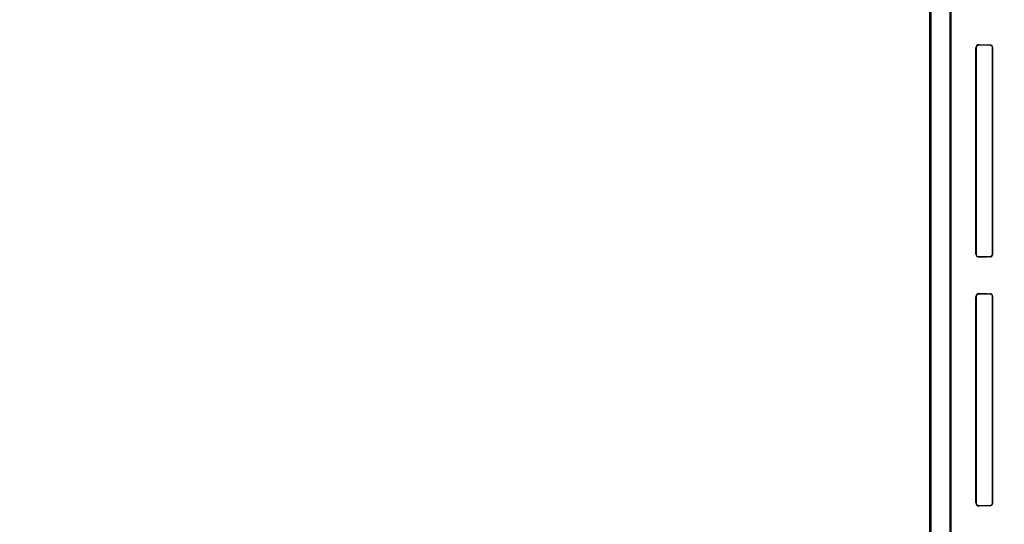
# Model space of a CAD drawing. Header units: millimetres. Extents: x 0 to 297, y 0 to 210.
# Tile 364 of 455: x 241.271 to 242.24, y 157.774 to 158.271. Entities that reach past the tile are written whole.
import ezdxf

# ---------------------------------------------------------------- set-up
doc = ezdxf.new("R2010")
doc.units = ezdxf.units.MM
doc.header["$LTSCALE"] = 16.335
doc.layers.get('0').update_dxf_attribs({"linetype": 'CONTINUOUS'})
for name, color, linetype in [('AXES_REF', 7, 'CONTINUOUS'), ('INTFCLR_1', 7, 'CONTINUOUS'), ('INTFCLR_72935', 7, 'CONTINUOUS')]:
    doc.layers.add(name, color=color, linetype=linetype)

msp = doc.modelspace()

# ---------------------------------------------------------------- linework, layer by layer
at = {"color": 7, "linetype": 'Continuous'}
for radius in [6.78708, 6.7865, 6.74304]:
    msp.add_circle((241.48891, 154.71148), radius, dxfattribs=at)
for radius, start, end in [(6.72, 278.277129, 261.722871), (6.874, 113.082594, 269.618979)]:
    msp.add_arc((241.48891, 154.71148), radius, start, end, dxfattribs=at)
at = {"layer": 'AXES_REF', "color": 9, "linetype": 'Continuous'}
msp.add_circle((241.48891, 154.71148), 4.15, dxfattribs=at)
at = {"layer": 'AXES_REF', "color": 7, "linetype": 'Continuous'}
msp.add_arc((241.48891, 154.71148), 6.874, 113.082685, 66.917315, dxfattribs=at)
at = {"layer": 'AXES_REF', "color": 9, "linetype": 'Continuous'}
msp.add_arc((241.48891, 154.71148), 6.19116, 94.411812, 85.588188, dxfattribs=at)
at = {"layer": 'INTFCLR_1', "color": 6, "linetype": 'Continuous'}
for p, q in [((242.16702, 157.16147), (242.16702, 159.03047)), ((242.16825, 157.16147), (242.16825, 159.03048)), ((242.18679, 158.37778), (242.18679, 157.53415)), ((242.18802, 157.53415), (242.18802, 158.37778)), ((242.21231, 158.24297), (242.21231, 158.03997)), ((242.21249, 158.24297), (242.21249, 158.03997)), ((242.22863, 158.03997), (242.22863, 158.24297)), ((242.22877, 158.03997), (242.22877, 158.24297)), ((242.21231, 157.99797), (242.21231, 157.79497)), ((242.21249, 157.99797), (242.21249, 157.79497)), ((242.22863, 157.79497), (242.22863, 157.99797)), ((242.22877, 157.79497), (242.22877, 157.99797))]:
    msp.add_line(p, q, dxfattribs=at)
at = {"layer": 'INTFCLR_1', "color": 9, "linetype": 'Continuous'}
for p, q in [((242.21231, 158.24297), (242.21249, 158.24297)), ((242.21536, 158.24582), (242.21536, 158.24598)), ((242.22586, 158.2459), (242.22586, 158.24575)), ((242.22863, 158.24297), (242.22877, 158.24297)), ((242.21249, 158.03997), (242.21231, 158.03997)), ((242.21536, 158.03695), (242.21536, 158.03712)), ((242.22586, 158.03718), (242.22586, 158.03703)), ((242.22877, 158.03997), (242.22863, 158.03997)), ((242.21231, 157.99797), (242.21249, 157.99797)), ((242.21536, 158.00082), (242.21536, 158.00098)), ((242.22586, 158.0009), (242.22586, 158.00075)), ((242.22863, 157.99797), (242.22877, 157.99797)), ((242.21249, 157.79497), (242.21231, 157.79497)), ((242.22877, 157.79497), (242.22863, 157.79497)), ((242.21536, 157.79195), (242.21536, 157.79212)), ((242.22586, 157.79218), (242.22586, 157.79203))]:
    msp.add_line(p, q, dxfattribs=at)
at = {"layer": 'INTFCLR_1', "color": 7, "linetype": 'Continuous'}
for points in [[(242.21536, 158.24582), (242.21525, 158.24581), (242.21514, 158.24581), (242.21504, 158.2458), (242.21495, 158.24579), (242.21485, 158.24577), (242.21476, 158.24576), (242.21467, 158.24574), (242.21458, 158.24571), (242.2145, 158.24569)], [(242.2145, 158.03725), (242.21458, 158.03722), (242.21467, 158.0372), (242.21476, 158.03718), (242.21485, 158.03716), (242.21495, 158.03715), (242.21504, 158.03714), (242.21514, 158.03713), (242.21525, 158.03712), (242.21536, 158.03712)], [(242.21536, 158.00082), (242.21525, 158.00081), (242.21514, 158.00081), (242.21504, 158.0008), (242.21495, 158.00079), (242.21485, 158.00077), (242.21476, 158.00076), (242.21467, 158.00074), (242.21458, 158.00071), (242.2145, 158.00069)], [(242.2145, 157.79225), (242.21458, 157.79222), (242.21467, 157.7922), (242.21476, 157.79218), (242.21485, 157.79216), (242.21495, 157.79215), (242.21504, 157.79214), (242.21514, 157.79213), (242.21525, 157.79212), (242.21536, 157.79212)]]:
    msp.add_lwpolyline(points, dxfattribs=at)
at = {"layer": 'INTFCLR_1', "color": 6, "linetype": 'Continuous'}
for centre, radius, start, end in [((242.21533, 158.24297), 0.00302, 89.50359, 179.98998), ((242.22584, 158.24297), 0.00294, 0.00526, 89.60104), ((242.21533, 158.03997), 0.00302, 180.00972, 270.49662), ((242.22584, 158.03997), 0.00294, 270.399, 359.99473), ((242.21533, 157.99797), 0.00302, 89.50361, 179.98999), ((242.22584, 157.99797), 0.00294, 0.00524, 89.60102), ((242.21533, 157.79497), 0.00302, 180.0097, 270.49664), ((242.22584, 157.79497), 0.00294, 270.39897, 359.99476)]:
    msp.add_arc(centre, radius, start, end, dxfattribs=at)
for centre, major_axis, start_param, end_param in [((242.55311, 158.24647), (0.36509, 0), -2.752157, -2.682293), ((242.55311, 158.24647), (0.38609, 0), -2.635828, -2.582258), ((242.55311, 158.03647), (0.38609, 0), 2.582258, 2.635828), ((242.55311, 158.03647), (0.36509, 0), 2.682293, 2.752157), ((242.55311, 158.00147), (0.36509, 0), -2.752157, -2.682293), ((242.55311, 158.00147), (0.38609, 0), -2.635828, -2.582258), ((242.55311, 157.79147), (0.38609, 0), 2.582258, 2.635828), ((242.55311, 157.79147), (0.36509, 0), 2.682293, 2.752157)]:
    msp.add_ellipse(centre, major_axis=major_axis, ratio=0.003491, start_param=start_param, end_param=end_param, dxfattribs=at)
at = {"layer": 'INTFCLR_1', "color": 7, "linetype": 'Continuous'}
for points, knots in [([(242.21536, 158.24582), (242.21478, 158.24581), (242.21329, 158.24539), (242.21249, 158.24385), (242.21249, 158.24297)], [0, 0, 0, 0, 0.39538, 1, 1, 1, 1]), ([(242.2145, 158.24569), (242.21399, 158.24553), (242.21294, 158.24485), (242.21249, 158.24363), (242.21249, 158.24297)], [0, 0, 0, 0, 0.445547, 1, 1, 1, 1]), ([(242.21249, 158.03997), (242.21249, 158.03948), (242.21284, 158.03801), (242.2144, 158.03713), (242.21536, 158.03712)], [0, 0, 0, 0, 0.336726, 1, 1, 1, 1]), ([(242.21536, 158.00082), (242.21478, 158.00081), (242.21329, 158.00039), (242.21249, 157.99885), (242.21249, 157.99797)], [0, 0, 0, 0, 0.395381, 1, 1, 1, 1]), ([(242.21249, 157.79497), (242.21249, 157.79448), (242.21284, 157.79301), (242.2144, 157.79213), (242.21536, 157.79212)], [0, 0, 0, 0, 0.336726, 1, 1, 1, 1])]:
    msp.add_open_spline(points, degree=3, knots=knots, dxfattribs=at)
at = {"layer": 'INTFCLR_1', "color": 6, "linetype": 'Continuous'}
for points, knots in [([(242.22863, 158.24297), (242.22863, 158.24344), (242.22828, 158.24487), (242.22678, 158.24575), (242.22586, 158.24575)], [0, 0, 0, 0, 0.338868, 1, 1, 1, 1]), ([(242.22586, 158.03718), (242.2264, 158.03719), (242.22784, 158.0376), (242.22863, 158.0391), (242.22863, 158.03997)], [0, 0, 0, 0, 0.38412, 1, 1, 1, 1]), ([(242.22863, 157.99797), (242.22863, 157.99844), (242.22828, 157.99987), (242.22678, 158.00075), (242.22586, 158.00075)], [0, 0, 0, 0, 0.338868, 1, 1, 1, 1]), ([(242.22586, 157.79218), (242.2264, 157.79219), (242.22784, 157.7926), (242.22863, 157.7941), (242.22863, 157.79497)], [0, 0, 0, 0, 0.38412, 1, 1, 1, 1])]:
    msp.add_open_spline(points, degree=3, knots=knots, dxfattribs=at)
at = {"layer": 'INTFCLR_72935', "color": 6, "linetype": 'Continuous'}
for p, q in [((242.16702, 159.03047), (242.16702, 157.16147)), ((242.16825, 157.16147), (242.16825, 159.03049)), ((242.18679, 157.53085), (242.18679, 158.38108)), ((242.18802, 157.5321), (242.18802, 158.37983)), ((242.21231, 158.03997), (242.21231, 158.24297)), ((242.21249, 158.03997), (242.21249, 158.24297)), ((242.22863, 158.24297), (242.22863, 158.03997)), ((242.22877, 158.24297), (242.22877, 158.03997)), ((242.21231, 157.79497), (242.21231, 157.99797)), ((242.21249, 157.79497), (242.21249, 157.99797)), ((242.22863, 157.99797), (242.22863, 157.79497)), ((242.22877, 157.99797), (242.22877, 157.79497))]:
    msp.add_line(p, q, dxfattribs=at)
at = {"layer": 'INTFCLR_72935', "color": 9, "linetype": 'Continuous'}
for p, q in [((242.21249, 158.24297), (242.21231, 158.24297)), ((242.21536, 158.24598), (242.21536, 158.24582)), ((242.22586, 158.24575), (242.22586, 158.2459)), ((242.22877, 158.24297), (242.22863, 158.24297)), ((242.21231, 158.03997), (242.21249, 158.03997)), ((242.21536, 158.03712), (242.21536, 158.03695)), ((242.22586, 158.03703), (242.22586, 158.03718)), ((242.22863, 158.03997), (242.22877, 158.03997)), ((242.21249, 157.99797), (242.21231, 157.99797)), ((242.21536, 158.00098), (242.21536, 158.00082)), ((242.22586, 158.00075), (242.22586, 158.0009)), ((242.22877, 157.99797), (242.22863, 157.99797)), ((242.21231, 157.79497), (242.21249, 157.79497)), ((242.22863, 157.79497), (242.22877, 157.79497)), ((242.21536, 157.79212), (242.21536, 157.79195)), ((242.22586, 157.79203), (242.22586, 157.79218))]:
    msp.add_line(p, q, dxfattribs=at)
at = {"layer": 'INTFCLR_72935', "color": 7, "linetype": 'Continuous'}
for points in [[(242.2145, 158.24569), (242.21458, 158.24571), (242.21467, 158.24574), (242.21476, 158.24576), (242.21485, 158.24577), (242.21495, 158.24579), (242.21504, 158.2458), (242.21514, 158.24581), (242.21525, 158.24581), (242.21536, 158.24582)], [(242.21536, 158.03712), (242.21525, 158.03712), (242.21514, 158.03713), (242.21504, 158.03714), (242.21495, 158.03715), (242.21485, 158.03716), (242.21476, 158.03718), (242.21467, 158.0372), (242.21458, 158.03722), (242.2145, 158.03725)], [(242.2145, 158.00069), (242.21458, 158.00071), (242.21467, 158.00074), (242.21476, 158.00076), (242.21485, 158.00077), (242.21495, 158.00079), (242.21504, 158.0008), (242.21514, 158.00081), (242.21525, 158.00081), (242.21536, 158.00082)], [(242.21536, 157.79212), (242.21525, 157.79212), (242.21514, 157.79213), (242.21504, 157.79214), (242.21495, 157.79215), (242.21485, 157.79216), (242.21476, 157.79218), (242.21467, 157.7922), (242.21458, 157.79222), (242.2145, 157.79225)]]:
    msp.add_lwpolyline(points, dxfattribs=at)
at = {"layer": 'INTFCLR_72935', "color": 6, "linetype": 'Continuous'}
for centre, radius, start, end in [((242.21533, 158.24297), 0.00302, 89.50334, 179.99028), ((242.22584, 158.24297), 0.00294, 0.00526, 89.60105), ((242.21533, 158.03997), 0.00302, 180.00973, 270.49661), ((242.22584, 158.03997), 0.00294, 270.39899, 359.99474), ((242.21533, 157.99797), 0.00302, 89.50336, 179.9903), ((242.22584, 157.99797), 0.00294, 0.00524, 89.60102), ((242.21533, 157.79497), 0.00302, 180.0097, 270.49663), ((242.22584, 157.79497), 0.00294, 270.39897, 359.99476)]:
    msp.add_arc(centre, radius, start, end, dxfattribs=at)
for centre, major_axis, start_param, end_param in [((242.55311, 158.24647), (0.36509, 0), -2.752157, -2.682293), ((242.55311, 158.24647), (0.38609, 0), -2.635828, -2.582258), ((242.55311, 158.03647), (0.38609, 0), 2.582258, 2.635828), ((242.55311, 158.03647), (0.36509, 0), 2.682293, 2.752157), ((242.55311, 158.00147), (0.36509, 0), -2.752157, -2.682293), ((242.55311, 158.00147), (0.38609, 0), -2.635828, -2.582258), ((242.55311, 157.79147), (0.38609, 0), 2.582258, 2.635828), ((242.55311, 157.79147), (0.36509, 0), 2.682293, 2.752157)]:
    msp.add_ellipse(centre, major_axis=major_axis, ratio=0.003491, start_param=start_param, end_param=end_param, dxfattribs=at)
at = {"layer": 'INTFCLR_72935', "color": 7, "linetype": 'Continuous'}
for points, knots in [([(242.21249, 158.24297), (242.21249, 158.24345), (242.21284, 158.24493), (242.2144, 158.24581), (242.21536, 158.24582)], [0, 0, 0, 0, 0.336727, 1, 1, 1, 1]), ([(242.21249, 158.24297), (242.21249, 158.24345), (242.21279, 158.24465), (242.21383, 158.24548), (242.2145, 158.24569)], [0, 0, 0, 0, 0.408559, 1, 1, 1, 1]), ([(242.21536, 158.03712), (242.21478, 158.03713), (242.21329, 158.03754), (242.21249, 158.03909), (242.21249, 158.03997)], [0, 0, 0, 0, 0.39538, 1, 1, 1, 1]), ([(242.21249, 157.99797), (242.21249, 157.99845), (242.21284, 157.99993), (242.2144, 158.00081), (242.21536, 158.00082)], [0, 0, 0, 0, 0.336727, 1, 1, 1, 1]), ([(242.21536, 157.79212), (242.21478, 157.79213), (242.21329, 157.79254), (242.21249, 157.79409), (242.21249, 157.79497)], [0, 0, 0, 0, 0.39538, 1, 1, 1, 1])]:
    msp.add_open_spline(points, degree=3, knots=knots, dxfattribs=at)
at = {"layer": 'INTFCLR_72935', "color": 6, "linetype": 'Continuous'}
for points, knots in [([(242.22586, 158.24575), (242.2264, 158.24575), (242.22784, 158.24533), (242.22863, 158.24384), (242.22863, 158.24297)], [0, 0, 0, 0, 0.38412, 1, 1, 1, 1]), ([(242.22863, 158.03997), (242.22863, 158.03941), (242.2282, 158.03797), (242.22671, 158.03719), (242.22586, 158.03718)], [0, 0, 0, 0, 0.393321, 1, 1, 1, 1]), ([(242.22586, 158.00075), (242.2264, 158.00075), (242.22784, 158.00033), (242.22863, 157.99884), (242.22863, 157.99797)], [0, 0, 0, 0, 0.38412, 1, 1, 1, 1]), ([(242.22863, 157.79497), (242.22863, 157.79441), (242.2282, 157.79297), (242.22671, 157.79219), (242.22586, 157.79218)], [0, 0, 0, 0, 0.393321, 1, 1, 1, 1])]:
    msp.add_open_spline(points, degree=3, knots=knots, dxfattribs=at)

doc.saveas('drawing.dxf')
